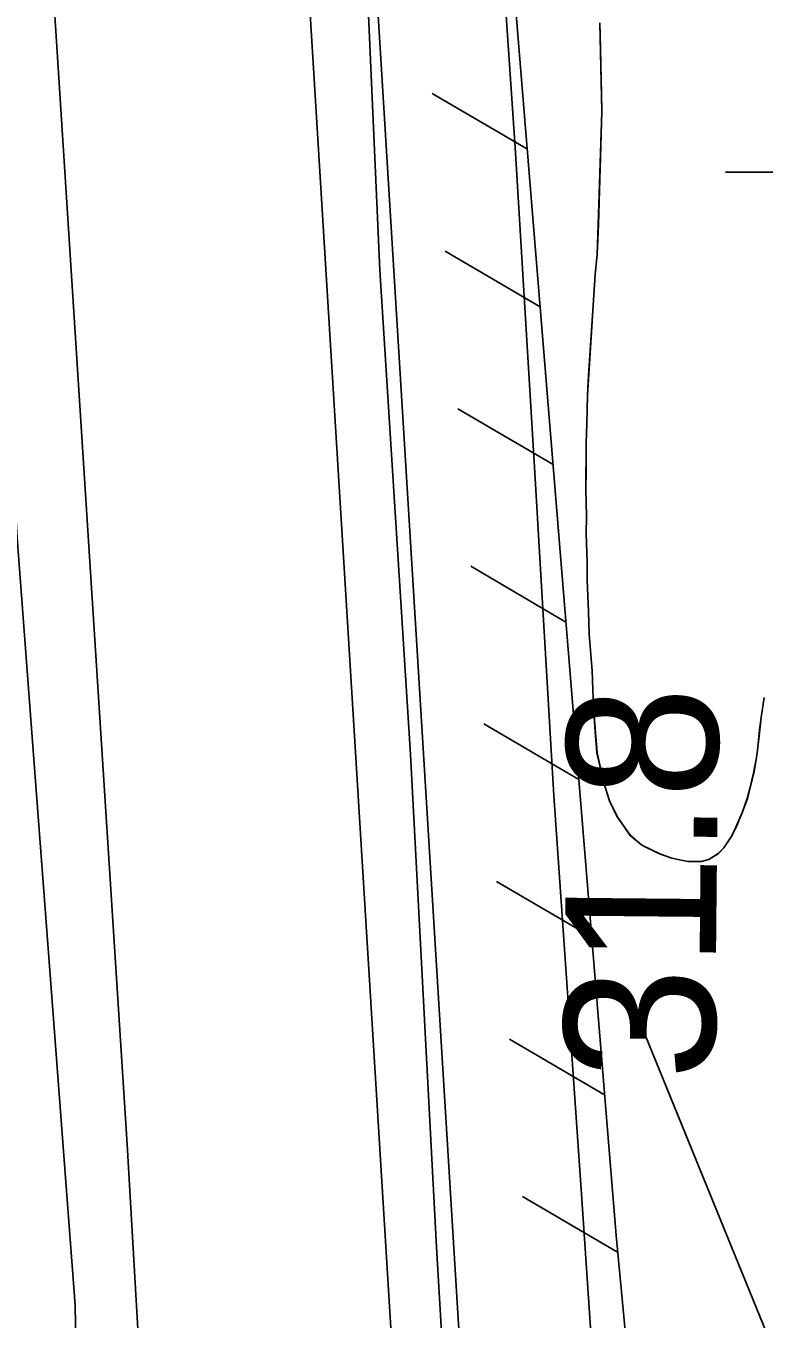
# Model space of a CAD drawing. Extents: x 3297716 to 3335574, y 688621 to 713991.
# Drawn here: x 3321965 to 3322292, y 710546 to 711119 of the extents above; entities that cross this region are included whole.
import ezdxf

# ---------------------------------------------------------------- set-up
doc = ezdxf.new("R2010")
doc.units = 0
for name, color, linetype in [('V-FLOD-BASE', 7, 'Continuous'), ('V-LEVE-TOET', 7, 'Continuous'), ('V-RIVR-RANG', 7, 'Continuous'), ('V-ROAD-CNTR', 7, 'Continuous'), ('V-RRAP-FSHR', 7, 'Continuous'), ('V-SITE-VEGE', 7, 'Continuous'), ('V-SURV-LINE', 7, 'Continuous'), ('V-TOPO-MINR', 7, 'Continuous'), ('V-WETL-SWMP', 7, 'Continuous')]:
    doc.layers.add(name, color=color, linetype=linetype)

msp = doc.modelspace()

# ---------------------------------------------------------------- linework, layer by layer
at = {"layer": 'V-FLOD-BASE'}
msp.add_lwpolyline([(3322173.8, 710147.46), (3322168.14, 710235.04), (3322158.09, 710392.54), (3322147.19, 710578.1), (3322135.62, 710796.29), (3322121.96, 711010.65), (3322113.69, 711196.76), (3322104.48, 711326.19), (3322094.75, 711508.45), (3322082.12, 711732.55), (3322079.19, 711823.27), (3322067.74, 711896.08), (3322045.35, 712022.13), (3322016.88, 712204.76)], dxfattribs=at)
at = {"layer": 'V-LEVE-TOET'}
for points in [[(3322018.75, 710120.99), (3322017.11, 710139.56), (3322019.86, 710157.32), (3322023.4, 710174.89), (3322027.98, 710190.84), (3322033.99, 710207.05), (3322036.58, 710224.66), (3322036.04, 710236.16), (3322023.44, 710391.28), (3322010.09, 710623.54), (3321976.79, 711142.09), (3321968.23, 711184.67), (3321964.85, 711202.52), (3321959.29, 711460.32), (3321936.14, 711721.54), (3321919.03, 711928), (3321913.61, 711998.4), (3321881.83, 712173.64), (3321876.05, 712204.62)], [(3322376.74, 710177.02), (3322247.02, 710175.78), (3322239.32, 710177.03), (3322234.91, 710180.41), (3322233.62, 710194.72), (3322228.01, 710263.66), (3322222.16, 710332.36), (3322221.89, 710446.18), (3322211.31, 710601.54), (3322199.09, 710778.04), (3322190.6, 710923.39), (3322181.96, 711065.04), (3322173.75, 711186.22), (3322162.57, 711342.22), (3322150.8, 711529.85), (3322139, 711763.97), (3322141.4, 711824.61), (3322139.71, 711844.51), (3322137.61, 711853.89), (3322120.12, 711959.94), (3322090.94, 712161.89), (3322083.69, 712204.83)]]:
    msp.add_lwpolyline(points, dxfattribs=at)
at = {"layer": 'V-ROAD-CNTR'}
msp.add_lwpolyline([(3322005.03, 710252.58), (3321988.8, 710448.52), (3321987.02, 710552.46), (3321967.93, 710803.96), (3321961.25, 710892.18), (3321944.29, 711176.62), (3321912.08, 711531.19), (3321784.5, 711527.85)], dxfattribs=at)
at = {"layer": 'V-RRAP-FSHR'}
for p, q in [((3322187.37, 711064.19), (3322145.22, 711088.85)), ((3322193.08, 710994.43), (3322150.92, 711019.08)), ((3322198.78, 710924.66), (3322156.63, 710949.31)), ((3322204.49, 710854.89), (3322162.34, 710879.55)), ((3322210.2, 710785.13), (3322168.05, 710809.78)), ((3322215.91, 710715.36), (3322173.76, 710740.01)), ((3322221.62, 710645.59), (3322179.47, 710670.25)), ((3322227.33, 710575.83), (3322185.18, 710600.48))]:
    msp.add_line(p, q, dxfattribs=at)
msp.add_lwpolyline([(3322095.53, 712204.84), (3322156.72, 711831.1), (3322177.3, 711187.24), (3322226.73, 710583.2), (3322263.17, 710198)], dxfattribs=at)
msp.add_lwpolyline([(3322095.53, 712204.84), (3322156.72, 711831.1), (3322177.3, 711187.24), (3322226.73, 710583.2), (3322263.17, 710198)], dxfattribs=at)
at = {"layer": 'V-SITE-VEGE'}
for p, q in [((3322220.33, 711080.82), (3322219.49, 711120.17)), ((3322218.85, 711030.85), (3322220.33, 711080.82)), ((3322218.33, 711017.77), (3322218.85, 711030.85)), ((3322217.5, 711008.75), (3322218.33, 711017.77)), ((3322216.49, 710994.97), (3322217.5, 711008.75)), ((3322213.98, 710955.28), (3322216.49, 710994.97)), ((3322213.72, 710942.66), (3322213.98, 710955.28)), ((3322213.39, 710934.1), (3322213.72, 710942.66)), ((3322213.3, 710913.61), (3322213.39, 710934.1)), ((3322213.55, 710901.93), (3322213.3, 710913.61)), ((3322213.48, 710893.83), (3322213.55, 710901.93)), ((3322213.95, 710881.66), (3322213.48, 710893.83)), ((3322213.86, 710873.33), (3322213.95, 710881.66)), ((3322214.52, 710859.72), (3322213.86, 710873.33)), ((3322214.83, 710849.46), (3322214.52, 710859.72)), ((3322216.1, 710833.21), (3322214.83, 710849.46)), ((3322216.65, 710816.75), (3322216.1, 710833.21)), ((3322292.35, 710821.41), (3322291.06, 710812.64)), ((3322218.25, 710796.92), (3322216.65, 710816.75)), ((3322291.06, 710812.64), (3322290.37, 710807.19)), ((3322290.37, 710807.19), (3322289.58, 710799.36)), ((3322221.31, 710783.69), (3322218.25, 710796.92)), ((3322289.58, 710799.36), (3322288.93, 710794.86)), ((3322288.93, 710794.86), (3322287.71, 710788)), ((3322287.71, 710788), (3322284.88, 710776.67)), ((3322223.85, 710775.73), (3322221.31, 710783.69)), ((3322227.15, 710768.69), (3322223.85, 710775.73)), ((3322284.88, 710776.67), (3322282.75, 710770.8)), ((3322233.02, 710760.36), (3322227.15, 710768.69)), ((3322282.75, 710770.8), (3322279.86, 710764)), ((3322279.86, 710764), (3322278.04, 710760.26)), ((3322238.1, 710756.11), (3322233.02, 710760.36)), ((3322278.04, 710760.26), (3322274.5, 710754.92)), ((3322246.04, 710752.23), (3322238.1, 710756.11)), ((3322251.45, 710750.35), (3322246.04, 710752.23)), ((3322272.02, 710752.4), (3322267.86, 710749.7)), ((3322274.5, 710754.92), (3322272.02, 710752.4)), ((3322258.54, 710748.88), (3322251.45, 710750.35)), ((3322264.49, 710748.88), (3322258.54, 710748.88)), ((3322267.86, 710749.7), (3322264.49, 710748.88))]:
    msp.add_line(p, q, dxfattribs=at)
at = {"layer": 'V-SURV-LINE'}
for points in [[(3322148.13, 710196.09), (3322047.54, 711833.45)], [(3322077.48, 711835.27), (3322178.07, 710197.92)]]:
    msp.add_lwpolyline(points, dxfattribs=at)
at = {"layer": 'V-TOPO-MINR'}
msp.add_lwpolyline([(3322239.75, 710671.69), (3322306.2, 710508.67), (3322410.87, 709929.12)], dxfattribs=at)
at = {"layer": 'V-WETL-SWMP'}
for p, q in [((3322219.76, 711109.2), (3322219.48, 711120.17)), ((3322219.93, 711101.33), (3322219.76, 711109.2)), ((3322220.17, 711089.17), (3322219.93, 711101.33)), ((3322220.32, 711080.83), (3322220.17, 711089.17)), ((3322218.83, 711030.85), (3322220.32, 711080.83)), ((3322275.19, 711054.09), (3322307.19, 711054.11)), ((3322218.32, 711017.77), (3322218.83, 711030.85)), ((3322217.49, 711008.75), (3322218.32, 711017.77)), ((3322216.47, 710994.97), (3322217.49, 711008.75)), ((3322214.54, 710964.08), (3322216.47, 710994.97)), ((3322213.96, 710955.28), (3322214.54, 710964.08)), ((3322213.7, 710942.67), (3322213.96, 710955.28)), ((3322213.37, 710934.1), (3322213.7, 710942.67)), ((3322213.37, 710921.95), (3322213.37, 710934.1)), ((3322213.28, 710913.62), (3322213.37, 710921.95)), ((3322213.53, 710901.93), (3322213.28, 710913.62)), ((3322213.45, 710893.84), (3322213.53, 710901.93)), ((3322213.93, 710881.67), (3322213.45, 710893.84)), ((3322213.84, 710873.33), (3322213.93, 710881.67)), ((3322214.5, 710859.73), (3322213.84, 710873.33)), ((3322214.81, 710849.47), (3322214.5, 710859.73)), ((3322216.08, 710833.22), (3322214.81, 710849.47)), ((3322216.62, 710816.76), (3322216.08, 710833.22)), ((3322292.31, 710821.42), (3322291.01, 710812.66)), ((3322217.41, 710806.48), (3322216.62, 710816.76)), ((3322291.01, 710812.66), (3322290.32, 710807.2)), ((3322218.22, 710796.92), (3322217.41, 710806.48)), ((3322290.32, 710807.2), (3322289.54, 710799.37)), ((3322221.28, 710783.7), (3322218.22, 710796.92)), ((3322289.54, 710799.37), (3322288.89, 710794.87)), ((3322288.89, 710794.87), (3322287.66, 710788.01)), ((3322287.66, 710788.01), (3322285.97, 710781.17)), ((3322223.82, 710775.74), (3322221.28, 710783.7)), ((3322285.97, 710781.17), (3322284.84, 710776.68)), ((3322227.12, 710768.7), (3322223.82, 710775.74)), ((3322284.84, 710776.68), (3322282.7, 710770.81)), ((3322232.99, 710760.37), (3322227.12, 710768.7)), ((3322282.7, 710770.81), (3322279.81, 710764.02)), ((3322279.81, 710764.02), (3322278, 710760.28)), ((3322238.06, 710756.12), (3322232.99, 710760.37)), ((3322278, 710760.28), (3322274.46, 710754.93)), ((3322246, 710752.24), (3322238.06, 710756.12)), ((3322251.41, 710750.36), (3322246, 710752.24)), ((3322271.98, 710752.41), (3322267.82, 710749.71)), ((3322274.46, 710754.93), (3322271.98, 710752.41)), ((3322258.5, 710748.89), (3322251.41, 710750.36)), ((3322264.45, 710748.89), (3322258.5, 710748.89)), ((3322267.82, 710749.71), (3322264.45, 710748.89))]:
    msp.add_line(p, q, dxfattribs=at)

# ---------------------------------------------------------------- texts
at = {"layer": 'V-RIVR-RANG'}
msp.add_text('31.8', height=67, rotation=89.4483, dxfattribs=at).set_placement((3322270.45, 710651.89))

doc.saveas('drawing.dxf')
